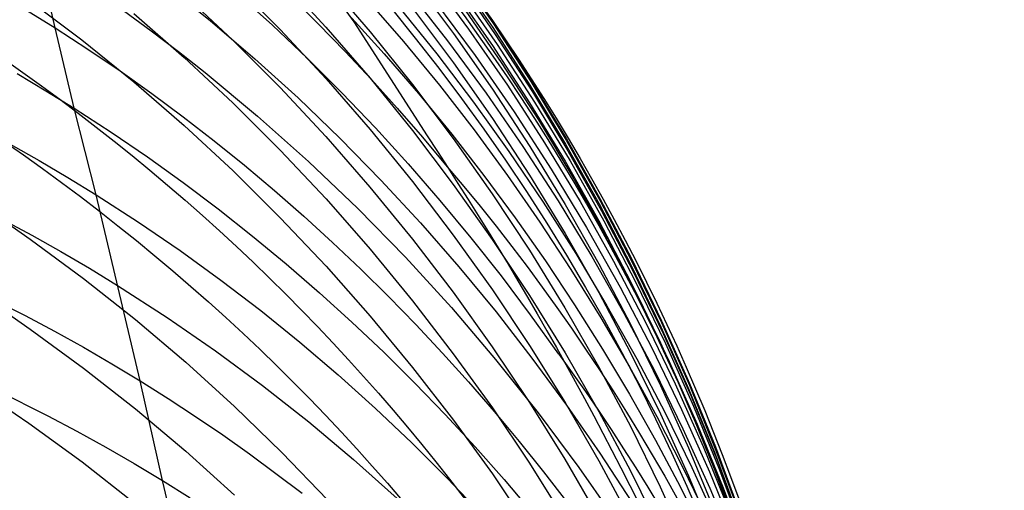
# Model space of a CAD drawing. Extents: x -383 to 1849, y -1185 to -529.
# Tile 614 of 656: x 420.96 to 428.02, y -922.94 to -919.57. Entities that reach past the tile are written whole.
import ezdxf

# ---------------------------------------------------------------- set-up
doc = ezdxf.new("R2010")
doc.units = 0
doc.layers.add('PREDEFINITO', color=7, linetype='CONTINUOUS')

msp = doc.modelspace()

# ---------------------------------------------------------------- linework, layer by layer
at = {"layer": 'PREDEFINITO'}
for p, q in [((421.216, -919.6255, 546.8303), (420.9807, -918.5887, 550.5942)), ((422.8052, -918.8067, 558.0268), (423.3574, -919.5838, 556.6637)), ((423.889, -919.2406, 566.2116), (424.1806, -919.6348, 566.238)), ((424.0746, -919.2204, 573.6711), (424.3544, -919.6246, 573.6611)), ((424.0815, -919.1952, 575.4184), (424.3609, -919.5987, 575.4056)), ((424.0823, -919.1865, 577.3516), (424.3617, -919.5895, 577.3288)), ((422.0049, -919.314, 550.8014), (422.3308, -919.576, 550.8744)), ((422.4921, -919.2978, 595.1155), (422.8313, -919.6394, 595.028)), ((422.831, -919.2672, 593.1083), (423.1588, -919.622, 593.0254)), ((423.1587, -919.2883, 591.1006), (423.4748, -919.6553, 591.0231)), ((423.78, -919.2751, 585.1536), (424.0722, -919.6661, 585.0967)), ((424.0933, -919.269, 571.8236), (424.3728, -919.6732, 571.8224)), ((422.1411, -919.3858, 597.1204), (422.4912, -919.7146, 597.0289)), ((422.5177, -919.3737, 552.8079), (422.7754, -919.6068, 552.8654)), ((423.7441, -919.3535, 562.4534), (424.0309, -919.7191, 562.4951)), ((424.0718, -919.35, 581.2421), (424.3516, -919.7521, 581.1983)), ((424.1069, -919.3428, 569.9554), (424.3869, -919.7466, 569.9637)), ((421.0267, -919.4245, 601.2221), (421.409, -919.7126, 601.1284)), ((422.9071, -919.4033, 554.7803), (423.1031, -919.5974, 554.8225)), ((423.4492, -919.4175, 558.6535), (423.7146, -919.724, 558.7037)), ((423.9367, -919.4321, 564.3476), (424.2282, -919.8251, 564.383)), ((421.0126, -919.4991, 546.7857), (421.216, -919.6255, 546.8303)), ((421.7082, -919.5033, 548.8386), (421.9057, -919.6475, 548.8835)), ((421.7806, -919.5227, 599.1248), (422.1418, -919.8378, 599.03)), ((423.6789, -919.473, 560.5706), (423.9525, -919.8119, 560.6176)), ((423.7799, -919.4863, 587.0827), (424.0721, -919.8762, 587.0182)), ((424.1354, -919.4695, 568.0948), (424.4152, -919.8736, 568.1125)), ((422.3308, -919.576, 550.8744), (422.6487, -919.8477, 550.9491)), ((423.1031, -919.5974, 554.8225), (423.2954, -919.7953, 554.8652)), ((423.3235, -919.5338, 556.7502), (423.5762, -919.8123, 556.8029)), ((423.3574, -919.5838, 556.6637), (423.8845, -920.4007, 555.3266)), ((424.3609, -919.5987, 575.4056), (424.6278, -920.011, 575.3928)), ((424.3617, -919.5895, 577.3288), (424.6285, -920.0013, 577.3057)), ((421.3533, -920.2022, 544.967), (421.216, -919.6255, 546.8303)), ((421.216, -919.6255, 546.8303), (421.4511, -919.7781, 546.8834)), ((421.9057, -919.6475, 548.8835), (422.1005, -919.7953, 548.9291)), ((422.7754, -919.6068, 552.8654), (423.0273, -919.8462, 552.9239)), ((422.8313, -919.6394, 595.028), (423.1591, -919.992, 594.9381)), ((423.1588, -919.622, 593.0254), (423.475, -919.9873, 592.9404)), ((423.4748, -919.6553, 591.0231), (423.779, -920.0325, 590.9439)), ((424.0722, -919.6661, 585.0967), (424.352, -920.0664, 585.0387)), ((424.1806, -919.6348, 566.238), (424.4599, -920.0382, 566.2648)), ((424.3544, -919.6246, 573.6611), (424.6216, -920.0377, 573.6512)), ((421.409, -919.7126, 601.1284), (421.7808, -920.0135, 601.0311)), ((422.4912, -919.7146, 597.0289), (422.8303, -920.0549, 596.9346)), ((423.7146, -919.724, 558.7037), (423.9718, -920.0376, 558.7547)), ((424.0309, -919.7191, 562.4951), (424.3067, -920.0934, 562.5376)), ((424.3728, -919.6732, 571.8224), (424.6397, -920.0861, 571.8213)), ((421.4511, -919.7781, 546.8834), (421.6828, -919.9355, 546.9377)), ((422.1005, -919.7953, 548.9291), (422.2926, -919.9464, 548.9754)), ((423.2954, -919.7953, 554.8652), (423.484, -919.9968, 554.9085)), ((424.3516, -919.7521, 581.1983), (424.6187, -920.1629, 581.154)), ((424.3869, -919.7466, 569.9637), (424.6542, -920.1592, 569.9722)), ((422.1418, -919.8378, 599.03), (422.4921, -920.1647, 598.9321)), ((422.6487, -919.8477, 550.9491), (422.9584, -920.1286, 551.0256)), ((423.0273, -919.8462, 552.9239), (423.2734, -920.0917, 552.9834)), ((423.5762, -919.8123, 556.8029), (423.8219, -920.0972, 556.8564)), ((423.9525, -919.8119, 560.6176), (424.2166, -920.1587, 560.6652)), ((424.0721, -919.8762, 587.0182), (424.3519, -920.2752, 586.9525)), ((424.2282, -919.8251, 564.383), (424.5074, -920.2274, 564.4191)), ((424.4152, -919.8736, 568.1125), (424.6825, -920.2865, 568.1304)), ((421.6828, -919.9355, 546.9377), (421.9111, -920.0975, 546.993)), ((422.2926, -919.9464, 548.9754), (422.6686, -920.2586, 549.0701)), ((420.9447, -919.9545, 544.872), (421.1502, -920.0766, 544.9191)), ((421.7808, -920.0135, 601.0311), (422.142, -920.3267, 600.9302)), ((423.1591, -919.992, 594.9381), (423.4753, -920.355, 594.8458)), ((423.475, -919.9873, 592.9404), (423.7793, -920.3627, 592.8533)), ((423.484, -919.9968, 554.9085), (423.6689, -920.2018, 554.9523)), ((424.6278, -920.011, 575.3928), (424.8818, -920.4317, 575.38)), ((424.6285, -920.0013, 577.3057), (424.8825, -920.4214, 577.2825)), ((421.1502, -920.0766, 544.9191), (421.3533, -920.2022, 544.967)), ((422.8303, -920.0549, 596.9346), (423.158, -920.4061, 596.8376)), ((423.2734, -920.0917, 552.9834), (423.5137, -920.343, 553.0439)), ((423.779, -920.0325, 590.9439), (424.0711, -920.4193, 590.8629)), ((423.9718, -920.0376, 558.7547), (424.2206, -920.3582, 558.8064)), ((424.3067, -920.0934, 562.5376), (424.5713, -920.4761, 562.5808)), ((424.352, -920.0664, 585.0387), (424.6193, -920.4754, 584.9797)), ((424.4599, -920.0382, 566.2648), (424.7266, -920.4504, 566.2922)), ((424.6216, -920.0377, 573.6512), (424.876, -920.459, 573.6413)), ((424.6397, -920.0861, 571.8213), (424.8938, -920.5074, 571.8203)), ((421.9111, -920.0975, 546.993), (422.1359, -920.2642, 547.0493)), ((422.9584, -920.1286, 551.0256), (423.2597, -920.4185, 551.1037)), ((423.8219, -920.0972, 556.8564), (424.0604, -920.3882, 556.9107)), ((424.2166, -920.1587, 560.6652), (424.4709, -920.5129, 560.7137)), ((424.6187, -920.1629, 581.154), (424.873, -920.582, 581.109)), ((424.6542, -920.1592, 569.9722), (424.9087, -920.5801, 569.981)), ((421.5099, -920.8221, 543.1197), (421.3533, -920.2022, 544.967)), ((421.3533, -920.2022, 544.967), (421.6178, -920.3735, 545.0317)), ((422.4921, -920.1647, 598.9321), (422.8313, -920.5031, 598.8312)), ((423.6689, -920.2018, 554.9523), (423.85, -920.4103, 554.9966)), ((424.5074, -920.2274, 564.4191), (424.7739, -920.6384, 564.4557)), ((422.1359, -920.2642, 547.0493), (422.3572, -920.4354, 547.1067)), ((422.6686, -920.2586, 549.0701), (423.0334, -920.5837, 549.1674)), ((424.3519, -920.2752, 586.9525), (424.6192, -920.683, 586.8857)), ((424.6825, -920.2865, 568.1304), (424.9368, -920.7076, 568.1488)), ((421.6178, -920.3735, 545.0317), (421.878, -920.5508, 545.0978)), ((422.142, -920.3267, 600.9302), (422.4923, -920.6516, 600.8259)), ((423.4753, -920.355, 594.8458), (423.7796, -920.7281, 594.7513)), ((423.5137, -920.343, 553.0439), (423.7481, -920.6001, 553.1053)), ((423.7793, -920.3627, 592.8533), (424.0715, -920.7478, 592.7644)), ((424.2206, -920.3582, 558.8064), (424.4609, -920.6853, 558.8589)), ((422.3572, -920.4354, 547.1067), (422.5748, -920.611, 547.165)), ((423.158, -920.4061, 596.8376), (423.4741, -920.7678, 596.7381)), ((423.2597, -920.4185, 551.1037), (423.5526, -920.7171, 551.1833)), ((423.85, -920.4103, 554.9966), (424.0272, -920.6222, 555.0414)), ((424.0604, -920.3882, 556.9107), (424.2916, -920.6853, 556.9657)), ((424.0711, -920.4193, 590.8629), (424.3509, -920.8152, 590.7804)), ((424.8818, -920.4317, 575.38), (425.1226, -920.8601, 575.3673)), ((424.8825, -920.4214, 577.2825), (425.1233, -920.8493, 577.2592)), ((420.8936, -920.4596, 542.9688), (421.1013, -920.5769, 543.0181)), ((422.8313, -920.5031, 598.8312), (423.1591, -920.8523, 598.7274)), ((424.4709, -920.5129, 560.7137), (424.7153, -920.8743, 560.7627)), ((424.5713, -920.4761, 562.5808), (424.8244, -920.8667, 562.6246)), ((424.6193, -920.4754, 584.9797), (424.8737, -920.8927, 584.9199)), ((424.7266, -920.4504, 566.2922), (424.9805, -920.8708, 566.32)), ((424.876, -920.459, 573.6413), (425.1173, -920.8882, 573.6315)), ((424.8938, -920.5074, 571.8203), (425.1347, -920.9365, 571.8195)), ((421.1013, -920.5769, 543.0181), (421.3068, -920.6977, 543.0685)), ((421.878, -920.5508, 545.0978), (422.1339, -920.7341, 545.1654)), ((423.0334, -920.5837, 549.1674), (423.3867, -920.9211, 549.2672)), ((424.873, -920.582, 581.109), (425.1143, -921.009, 581.0635)), ((424.9087, -920.5801, 569.981), (425.1501, -921.0089, 569.9901)), ((422.4923, -920.6516, 600.8259), (422.8315, -920.9879, 600.7185)), ((422.5748, -920.611, 547.165), (422.7889, -920.791, 547.2243)), ((423.7481, -920.6001, 553.1053), (423.9763, -920.8627, 553.1676)), ((424.7739, -920.6384, 564.4557), (425.0276, -921.0576, 564.4929)), ((421.3068, -920.6977, 543.0685), (421.5099, -920.8221, 543.1197)), ((423.5526, -920.7171, 551.1833), (423.8367, -921.024, 551.2645)), ((423.7796, -920.7281, 594.7513), (424.0719, -921.1108, 594.6548)), ((424.2916, -920.6853, 556.9657), (424.5155, -920.988, 557.0215)), ((424.4609, -920.6853, 558.8589), (424.6926, -921.0189, 558.9121)), ((424.6192, -920.683, 586.8857), (424.8736, -921.0991, 586.8178)), ((424.9368, -920.7076, 568.1488), (425.1781, -921.1366, 568.1674)), ((422.1339, -920.7341, 545.1654), (422.3852, -920.9232, 545.2343)), ((422.7889, -920.791, 547.2243), (422.9992, -920.9752, 547.2845)), ((423.4741, -920.7678, 596.7381), (423.7783, -921.1395, 596.6362)), ((424.0715, -920.7478, 592.7644), (424.3514, -921.1419, 592.6738)), ((421.8267, -922.1554, 539.4589), (421.5099, -920.8221, 543.1197)), ((421.5099, -920.8221, 543.1197), (421.8141, -921.018, 543.1994)), ((423.1591, -920.8523, 598.7274), (423.4753, -921.212, 598.6209)), ((423.9763, -920.8627, 553.1676), (424.1985, -921.1306, 553.2307)), ((424.3509, -920.8152, 590.7804), (424.6181, -921.2199, 590.6964)), ((424.8244, -920.8667, 562.6246), (425.0659, -921.2647, 562.669)), ((425.1226, -920.8601, 575.3673), (425.3502, -921.2959, 575.3546)), ((425.1233, -920.8493, 577.2592), (425.3507, -921.2845, 577.2357)), ((422.3852, -920.9232, 545.2343), (422.6321, -921.118, 545.3047)), ((423.3867, -920.9211, 549.2672), (423.7283, -921.2704, 549.3692)), ((424.7153, -920.8743, 560.7627), (424.9496, -921.2426, 560.8125)), ((424.8737, -920.8927, 584.9199), (425.115, -921.3178, 584.8593)), ((424.9805, -920.8708, 566.32), (425.2212, -921.2991, 566.3481)), ((425.1173, -920.8882, 573.6315), (425.3452, -921.3247, 573.6217)), ((425.1347, -920.9365, 571.8195), (425.3623, -921.3729, 571.8187)), ((420.8396, -920.9998, 541.0694), (421.0494, -921.1127, 541.1211)), ((420.844, -921.0035, 606.9709), (421.0388, -921.1396, 606.9174)), ((422.8315, -920.9879, 600.7185), (423.1593, -921.335, 600.6079)), ((422.9992, -920.9752, 547.2845), (423.2058, -921.1635, 547.3456)), ((424.5155, -920.988, 557.0215), (424.732, -921.2963, 557.078)), ((425.1143, -921.009, 581.0635), (425.3421, -921.4432, 581.0175)), ((425.1501, -921.0089, 569.9901), (425.3781, -921.4449, 569.9993)), ((421.8141, -921.018, 543.1994), (422.1125, -921.2218, 543.2813)), ((423.8367, -921.024, 551.2645), (424.1121, -921.339, 551.3471)), ((424.6926, -921.0189, 558.9121), (424.9155, -921.3585, 558.9659)), ((425.0276, -921.0576, 564.4929), (425.2681, -921.4847, 564.5306)), ((421.0388, -921.1396, 606.9174), (421.4208, -921.4214, 606.807)), ((421.0494, -921.1127, 541.1211), (421.2569, -921.2291, 541.1738)), ((422.6321, -921.118, 545.3047), (422.8743, -921.3182, 545.3763)), ((423.7783, -921.1395, 596.6362), (424.0705, -921.5207, 596.5321)), ((424.0719, -921.1108, 594.6548), (424.3518, -921.5025, 594.5563)), ((424.1985, -921.1306, 553.2307), (424.4144, -921.4037, 553.2947)), ((424.3514, -921.1419, 592.6738), (424.6186, -921.5447, 592.5814)), ((424.8736, -921.0991, 586.8178), (425.1149, -921.5229, 586.749)), ((425.1781, -921.1366, 568.1674), (425.406, -921.5729, 568.1864)), ((422.1125, -921.2218, 543.2813), (422.405, -921.4334, 543.3651)), ((423.2058, -921.1635, 547.3456), (423.4087, -921.3558, 547.4076)), ((423.4753, -921.212, 598.6209), (423.7796, -921.5816, 598.5118)), ((424.6181, -921.2199, 590.6964), (424.8724, -921.6327, 590.611)), ((421.2569, -921.2291, 541.1738), (421.4621, -921.349, 541.2274)), ((423.7283, -921.2704, 549.3692), (424.058, -921.631, 549.4735)), ((424.9496, -921.2426, 560.8125), (425.1735, -921.6173, 560.8628)), ((425.0659, -921.2647, 562.669), (425.2956, -921.6698, 562.714)), ((425.3507, -921.2845, 577.2357), (425.5646, -921.7266, 577.2122)), ((421.4621, -921.349, 541.2274), (421.6648, -921.4725, 541.2821)), ((422.8743, -921.3182, 545.3763), (423.1119, -921.5238, 545.4492)), ((423.1593, -921.335, 600.6079), (423.4755, -921.6925, 600.4944)), ((423.4087, -921.3558, 547.4076), (423.6077, -921.5521, 547.4704)), ((424.1121, -921.339, 551.3471), (424.3784, -921.6617, 551.4309)), ((424.732, -921.2963, 557.078), (424.9408, -921.6099, 557.135)), ((424.9155, -921.3585, 558.9659), (425.1294, -921.7039, 559.0204)), ((425.115, -921.3178, 584.8593), (425.3429, -921.7501, 584.7979)), ((425.2212, -921.2991, 566.3481), (425.4486, -921.7346, 566.3767)), ((425.3452, -921.3247, 573.6217), (425.5595, -921.768, 573.6119)), ((425.3502, -921.2959, 575.3546), (425.5641, -921.7385, 575.342)), ((421.4208, -921.4214, 606.807), (421.7923, -921.7156, 606.6923)), ((422.405, -921.4334, 543.3651), (422.6915, -921.6526, 543.4509)), ((424.4144, -921.4037, 553.2947), (424.624, -921.6817, 553.3594)), ((425.3623, -921.3729, 571.8187), (425.5763, -921.8161, 571.8181)), ((420.5778, -921.4737, 539.1268), (421.003, -921.687, 539.2333)), ((421.6648, -921.4725, 541.2821), (422.0195, -921.7008, 541.3818)), ((424.3518, -921.5025, 594.5563), (424.6191, -921.9029, 594.4559)), ((425.2681, -921.4847, 564.5306), (425.4953, -921.9191, 564.5688)), ((425.3421, -921.4432, 581.0175), (425.5564, -921.8842, 580.9711)), ((425.3781, -921.4449, 569.9993), (425.5925, -921.8878, 570.0087)), ((423.1119, -921.5238, 545.4492), (423.3447, -921.7347, 545.5234)), ((423.6077, -921.5521, 547.4704), (423.8028, -921.7522, 547.5341)), ((424.0705, -921.5207, 596.5321), (424.3503, -921.911, 596.4258)), ((424.6186, -921.5447, 592.5814), (424.873, -921.9557, 592.4875)), ((425.1149, -921.5229, 586.749), (425.3429, -921.954, 586.6792)), ((425.406, -921.5729, 568.1864), (425.6203, -922.0161, 568.2056)), ((423.7796, -921.5816, 598.5118), (424.0717, -921.9608, 598.4003)), ((424.058, -921.631, 549.4735), (424.3754, -922.0024, 549.5798)), ((424.8724, -921.6327, 590.611), (425.1137, -922.0532, 590.5243)), ((424.9408, -921.6099, 557.135), (425.1419, -921.9285, 557.1927)), ((425.1735, -921.6173, 560.8628), (425.387, -921.9981, 560.9136)), ((420.844, -921.6492, 608.8506), (421.0388, -921.7842, 608.7944)), ((421.003, -921.687, 539.2333), (421.2124, -921.7988, 539.2881)), ((421.7923, -921.7156, 606.6923), (422.1532, -922.0219, 606.5733)), ((422.0195, -921.7008, 541.3818), (422.3662, -921.9398, 541.4845)), ((422.6915, -921.6526, 543.4509), (422.972, -921.8791, 543.5385)), ((423.4755, -921.6925, 600.4944), (423.7798, -922.06, 600.3782)), ((424.3784, -921.6617, 551.4309), (424.6356, -921.9918, 551.5161)), ((424.624, -921.6817, 553.3594), (424.8271, -921.9646, 553.4248)), ((425.1294, -921.7039, 559.0204), (425.3343, -922.0548, 559.0753)), ((425.2956, -921.6698, 562.714), (425.5132, -922.0816, 562.7594)), ((421.0388, -921.7842, 608.7944), (421.4208, -922.0637, 608.6785)), ((423.3447, -921.7347, 545.5234), (423.5728, -921.9507, 545.5987)), ((423.8028, -921.7522, 547.5341), (423.9941, -921.9561, 547.5985)), ((425.3429, -921.7501, 584.7979), (425.5573, -922.1893, 584.7358)), ((425.4486, -921.7346, 566.3767), (425.6623, -922.177, 566.4056)), ((425.5595, -921.768, 573.6119), (425.76, -922.2177, 573.6023)), ((425.5641, -921.7385, 575.342), (425.7641, -922.1875, 575.3295)), ((425.5646, -921.7266, 577.2122), (425.7646, -922.175, 577.1886)), ((421.2124, -921.7988, 539.2881), (421.4195, -921.9142, 539.344)), ((425.5763, -921.8161, 571.8181), (425.7765, -922.2656, 571.8177)), ((421.4195, -921.9142, 539.344), (421.6243, -922.0331, 539.4009)), ((422.972, -921.8791, 543.5385), (423.2462, -922.1127, 543.628)), ((424.3503, -921.911, 596.4258), (424.6175, -922.3098, 596.3175)), ((424.6191, -921.9029, 594.4559), (424.8735, -922.3114, 594.3539)), ((425.1419, -921.9285, 557.1927), (425.3352, -922.252, 557.2509)), ((425.4953, -921.9191, 564.5688), (425.7089, -922.3602, 564.6073)), ((425.5564, -921.8842, 580.9711), (425.7569, -922.3316, 580.9243)), ((425.5925, -921.8878, 570.0087), (425.7931, -922.337, 570.0184)), ((422.3662, -921.9398, 541.4845), (422.7048, -922.1893, 541.5901)), ((423.5728, -921.9507, 545.5987), (423.7959, -922.1717, 545.6751)), ((423.9941, -921.9561, 547.5985), (424.1813, -922.1636, 547.6637)), ((424.0717, -921.9608, 598.4003), (424.3516, -922.3489, 598.2864)), ((424.6356, -921.9918, 551.5161), (424.8835, -922.329, 551.6024)), ((424.873, -921.9557, 592.4875), (425.1143, -922.3744, 592.3921)), ((425.3429, -921.954, 586.6792), (425.5572, -922.3919, 586.6087)), ((425.387, -921.9981, 560.9136), (425.5899, -922.3847, 560.9649)), ((421.4208, -922.0637, 608.6785), (421.7924, -922.3556, 608.558)), ((421.6243, -922.0331, 539.4009), (421.8267, -922.1554, 539.4589)), ((422.1532, -922.0219, 606.5733), (422.5032, -922.3396, 606.4503)), ((423.7798, -922.06, 600.3782), (424.072, -922.4368, 600.2593)), ((424.3754, -922.0024, 549.5798), (424.6804, -922.3843, 549.688)), ((425.1137, -922.0532, 590.5243), (425.3416, -922.481, 590.4365)), ((425.3343, -922.0548, 559.0753), (425.5299, -922.411, 559.1308)), ((425.6203, -922.0161, 568.2056), (425.8207, -922.4655, 568.2251)), ((423.2462, -922.1127, 543.628), (423.514, -922.3532, 543.7191)), ((425.5132, -922.0816, 562.7594), (425.7185, -922.4996, 562.8053)), ((420.7398, -922.1938, 537.2953), (421.1643, -922.4051, 537.4079)), ((421.9866, -922.8696, 537.6466), (421.8267, -922.1554, 539.4589)), ((421.8267, -922.1554, 539.4589), (422.0267, -922.2812, 539.5179)), ((422.7048, -922.1893, 541.5901), (423.0351, -922.449, 541.6985)), ((423.7959, -922.1717, 545.6751), (424.0141, -922.3975, 545.7527)), ((424.1813, -922.1636, 547.6637), (424.3645, -922.3747, 547.7296)), ((425.5573, -922.1893, 584.7358), (425.7578, -922.6348, 584.6732)), ((425.6623, -922.177, 566.4056), (425.8623, -922.6256, 566.4348)), ((425.7641, -922.1875, 575.3295), (425.9501, -922.6423, 575.3171)), ((425.7646, -922.175, 577.1886), (425.9505, -922.6293, 577.165)), ((422.0267, -922.2812, 539.5179), (422.2241, -922.4105, 539.578)), ((425.3352, -922.252, 557.2509), (425.5206, -922.58, 557.3097)), ((425.76, -922.2177, 573.6023), (425.9465, -922.6731, 573.5927)), ((425.7765, -922.2656, 571.8177), (425.9626, -922.721, 571.8173)), ((420.8326, -922.3252, 610.7194), (421.0275, -922.4591, 610.6605)), ((422.5032, -922.3396, 606.4503), (422.8421, -922.6684, 606.3235)), ((424.3516, -922.3489, 598.2864), (424.6188, -922.7456, 598.1704)), ((424.6175, -922.3098, 596.3175), (424.8718, -922.7167, 596.2074)), ((424.8735, -922.3114, 594.3539), (425.1149, -922.7275, 594.2502)), ((424.8835, -922.329, 551.6024), (425.122, -922.673, 551.6899)), ((425.7569, -922.3316, 580.9243), (425.9433, -922.7848, 580.8772)), ((425.7931, -922.337, 570.0184), (425.9796, -922.7921, 570.0282)), ((421.1643, -922.4051, 537.4079), (421.3733, -922.516, 537.4659)), ((421.7924, -922.3556, 608.558), (422.1533, -922.6594, 608.433)), ((422.2241, -922.4105, 539.578), (422.4191, -922.5431, 539.639)), ((423.514, -922.3532, 543.7191), (423.7755, -922.6005, 543.812)), ((424.0141, -922.3975, 545.7527), (424.2273, -922.628, 545.8313)), ((424.3645, -922.3747, 547.7296), (424.5437, -922.5893, 547.7962)), ((424.6804, -922.3843, 549.688), (424.9726, -922.7759, 549.7981)), ((425.1143, -922.3744, 592.3921), (425.3422, -922.8003, 592.2954)), ((425.5299, -922.411, 559.1308), (425.7162, -922.7721, 559.1868)), ((425.5572, -922.3919, 586.6087), (425.7578, -922.836, 586.5375)), ((425.5899, -922.3847, 560.9649), (425.782, -922.7768, 561.0167)), ((425.7089, -922.3602, 564.6073), (425.9087, -922.8077, 564.6463)), ((421.0275, -922.4591, 610.6605), (421.4095, -922.7364, 610.5391)), ((423.0351, -922.449, 541.6985), (423.3569, -922.7185, 541.8095)), ((424.072, -922.4368, 600.2593), (424.3518, -922.8226, 600.1379)), ((425.3416, -922.481, 590.4365), (425.5559, -922.9155, 590.3475)), ((425.8207, -922.4655, 568.2251), (426.0071, -922.9208, 568.2448)), ((421.3733, -922.516, 537.4659), (421.5801, -922.6304, 537.525)), ((422.4191, -922.5431, 539.639), (422.6115, -922.679, 539.7011)), ((425.7185, -922.4996, 562.8053), (425.9113, -922.9233, 562.8515)), ((421.5801, -922.6304, 537.525), (421.7845, -922.7482, 537.5852)), ((423.7755, -922.6005, 543.812), (424.0305, -922.8543, 543.9064)), ((424.2273, -922.628, 545.8313), (424.4354, -922.863, 545.9109)), ((424.5437, -922.5893, 547.7962), (424.7187, -922.8072, 547.8635)), ((425.5206, -922.58, 557.3097), (425.6979, -922.9125, 557.3689)), ((425.7578, -922.6348, 584.6732), (425.9442, -923.086, 584.61)), ((425.8623, -922.6256, 566.4348), (426.0481, -923.0801, 566.4643)), ((425.9505, -922.6293, 577.165), (426.122, -923.0889, 577.1414)), ((422.1533, -922.6594, 608.433), (422.5033, -922.9746, 608.3038)), ((422.6115, -922.679, 539.7011), (422.9885, -922.9605, 539.8279)), ((422.8421, -922.6684, 606.3235), (423.1696, -923.0078, 606.1929)), ((425.122, -922.673, 551.6899), (425.3508, -923.0235, 551.7783)), ((425.9465, -922.6731, 573.5927), (426.1186, -923.134, 573.5833)), ((425.9501, -922.6423, 575.3171), (426.1217, -923.1025, 575.3048)), ((421.4095, -922.7364, 610.5391), (421.7813, -923.0259, 610.4127)), ((421.7845, -922.7482, 537.5852), (421.9866, -922.8696, 537.6466)), ((423.3569, -922.7185, 541.8095), (423.6701, -922.9974, 541.9231)), ((424.6188, -922.7456, 598.1704), (424.8732, -923.1504, 598.0523)), ((424.8718, -922.7167, 596.2074), (425.1131, -923.1313, 596.0954)), ((424.9726, -922.7759, 549.7981), (425.2518, -923.1769, 549.9097)), ((425.1149, -922.7275, 594.2502), (425.3429, -923.1508, 594.145)), ((425.7162, -922.7721, 559.1868), (425.893, -923.1379, 559.2432)), ((425.9626, -922.721, 571.8173), (426.1344, -923.1817, 571.8171)), ((424.3518, -922.8226, 600.1379), (424.6191, -923.217, 600.0141)), ((424.7187, -922.8072, 547.8635), (424.8896, -923.0285, 547.9314)), ((425.3422, -922.8003, 592.2954), (425.5565, -923.2329, 592.1975)), ((425.7578, -922.836, 586.5375), (425.9442, -923.286, 586.4656)), ((425.782, -922.7768, 561.0167), (425.963, -923.1739, 561.0689)), ((425.9087, -922.8077, 564.6463), (426.0943, -923.261, 564.6856)), ((425.9433, -922.7848, 580.8772), (426.1153, -923.2434, 580.8298)), ((425.9796, -922.7921, 570.0282), (426.1518, -923.2526, 570.0382)), ((422.1645, -923.6242, 535.8535), (421.9866, -922.8696, 537.6466)), ((421.9866, -922.8696, 537.6466), (422.1862, -922.9943, 537.7091)), ((424.0305, -922.8543, 543.9064), (424.2788, -923.1144, 544.0023)), ((424.4354, -922.863, 545.9109), (424.6384, -923.1025, 545.9915)), ((425.5559, -922.9155, 590.3475), (425.7564, -923.3562, 590.2575)), ((425.6979, -922.9125, 557.3689), (425.8671, -923.2491, 557.4286)), ((425.9113, -922.9233, 562.8515), (426.0915, -923.3524, 562.8982)), ((426.0071, -922.9208, 568.2448), (426.1791, -923.3815, 568.2647))]:
    msp.add_line(p, q, dxfattribs=at)
at = {"layer": 'PREDEFINITO', "extrusion": (0.015277, -0.101694, -0.994698)}
msp.add_arc((269.6723, 1032.5175, -459.5051), 14.997, 132.05505, 314.63656, dxfattribs=at)
at = {"layer": 'PREDEFINITO', "extrusion": (-0.016803, 0.114563, -0.993274)}
msp.add_arc((-272.9784, -904.2278, -691.7372), 14.9417, 95.84327, 275.27872, dxfattribs=at)
at = {"layer": 'PREDEFINITO', "extrusion": (-0.016824, 0.171811, -0.984986)}
msp.add_arc((-319.5468, -848.6333, -745.3284), 14.9608, 82.65115, 280.09999, dxfattribs=at)
at = {"layer": 'PREDEFINITO', "extrusion": (-0.016915, 0.074595, -0.99707)}
msp.add_arc((-196.6236, -949.004, -653.3622), 14.9382, 107.32431, 274.63425, dxfattribs=at)
at = {"layer": 'PREDEFINITO', "extrusion": (-0.016833, 0.307513, -0.951395)}
msp.add_arc((-360.4746, -721.5646, -863.8014), 14.979, 55.83898, 295.27303, dxfattribs=at)
at = {"layer": 'PREDEFINITO', "extrusion": (-0.016807, 0.326121, -0.945179)}
msp.add_arc((-363.4913, -703.3477, -879.1413), 14.9744, 51.68409, 297.64988, dxfattribs=at)
at = {"layer": 'PREDEFINITO', "extrusion": (-0.740643, 0.285741, -0.608112)}
msp.add_arc((745.6872, 15.9015, -914.6435), 43.0525, 203.2697, 220.02582, dxfattribs=at)
at = {"layer": 'PREDEFINITO', "extrusion": (0.033705, -0.179692, -0.983145)}
msp.add_arc((234.0917, 1075.2075, -365.9666), 14.8565, 330.62998, 58.37375, dxfattribs=at)
at = {"layer": 'PREDEFINITO', "extrusion": (0.038406, -0.198978, -0.979251)}
msp.add_arc((228.9674, 1083.6463, -342.1755), 14.786, 335.29465, 55.29158, dxfattribs=at)

doc.saveas('drawing.dxf')
